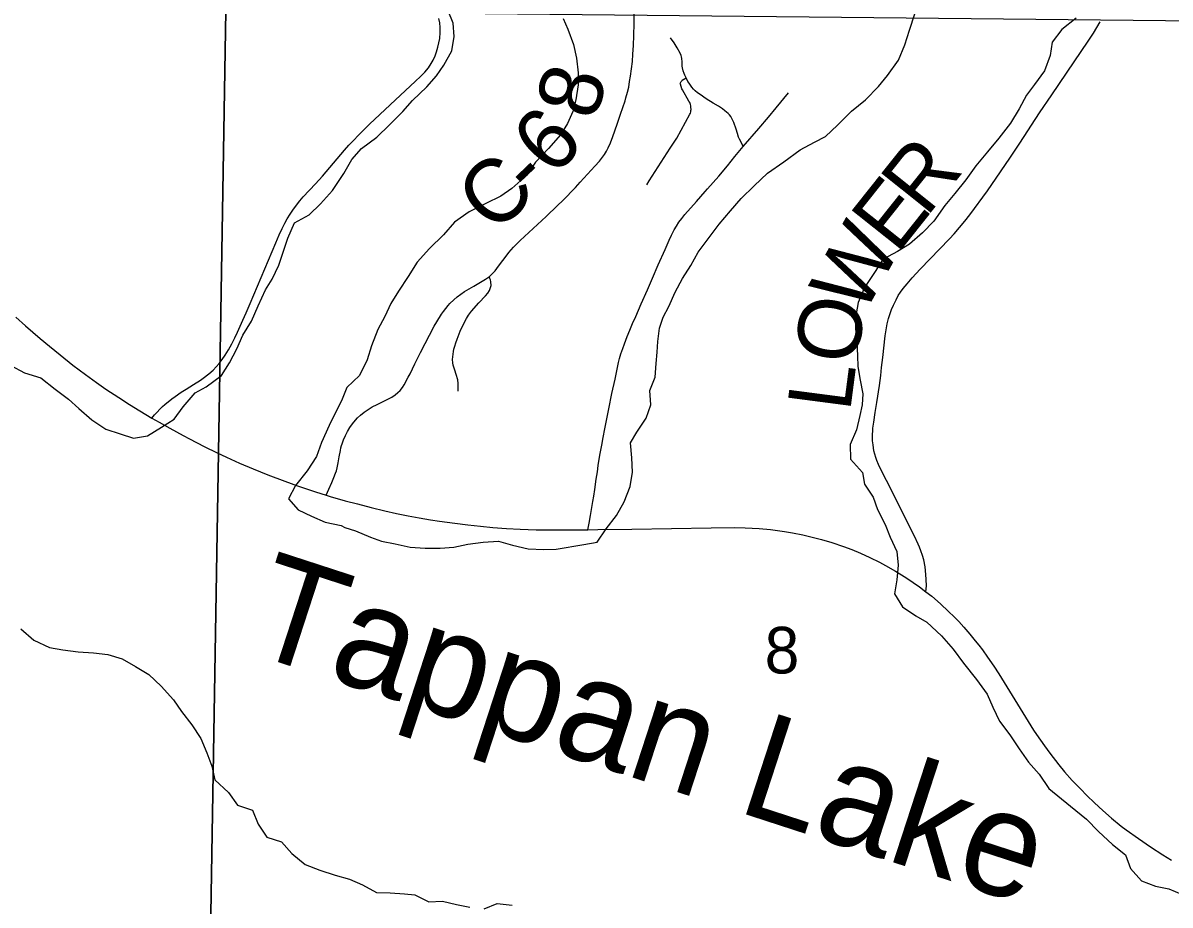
# Model space of a CAD drawing. Extents: x 0 to 34, y 0 to 22.
# Drawn here: x 22.057 to 23.087, y 15.835 to 16.628 of the extents above; entities that cross this region are included whole.
import ezdxf

# ---------------------------------------------------------------- set-up
doc = ezdxf.new("R2010")
doc.units = 0
for name, color, linetype in [('GM_X_Corporation', 7, 'Continuous'), ('GM_X_County_Road', 7, 'Continuous'), ('GM_X_County_Road_Text', 7, 'Continuous'), ('GM_X_Major_Lake', 7, 'Continuous'), ('GM_X_Major_Lake_Text', 7, 'Continuous'), ('GM_X_Section_Text', 7, 'Continuous'), ('GM_X_State_Route', 7, 'Continuous'), ('GM_X_Township_Road', 7, 'Continuous'), ('GM_X_US_Route', 7, 'Continuous')]:
    doc.layers.add(name, color=color, linetype=linetype)

msp = doc.modelspace()

# ---------------------------------------------------------------- linework, layer by layer
at = {"layer": 'GM_X_Corporation'}
for points in [[(21.2309, 16.6512), (22.2392, 16.6385), (22.2224, 15.6282), (21.2159, 15.6439)], [(22.2392, 16.6385), (23.2579, 16.628), (23.2418, 15.623), (22.2224, 15.6282)]]:
    msp.add_lwpolyline(points, close=True, dxfattribs=at)
at = {"layer": 'GM_X_County_Road'}
for points in [[(22.3293, 16.203), (22.3319, 16.2086), (22.3346, 16.2146), (22.3364, 16.2189), (22.3379, 16.223), (22.3386, 16.2249), (22.3393, 16.2278), (22.3401, 16.2323), (22.3412, 16.2376), (22.3422, 16.2432), (22.3427, 16.2456), (22.3432, 16.2477), (22.3437, 16.2494), (22.3451, 16.2529), (22.3468, 16.2566), (22.3487, 16.2604), (22.3508, 16.2638), (22.3531, 16.2672), (22.3557, 16.2705), (22.3575, 16.2725), (22.3604, 16.2751), (22.3636, 16.2777), (22.3671, 16.2801), (22.3708, 16.2824), (22.3753, 16.2847), (22.3831, 16.2884), (22.3859, 16.29), (22.3883, 16.2913), (22.3914, 16.2934), (22.3938, 16.2954), (22.3959, 16.2973), (22.398, 16.2998), (22.3996, 16.3024), (22.4032, 16.3092), (22.4048, 16.3123), (22.409, 16.3213), (22.4141, 16.3314), (22.4265, 16.355), (22.4287, 16.3589), (22.433, 16.3657), (22.4347, 16.3683), (22.4389, 16.3736), (22.4406, 16.3754), (22.444, 16.3787), (22.4471, 16.3815), (22.4503, 16.3839), (22.4537, 16.3862), (22.462, 16.3908), (22.4665, 16.3935), (22.4726, 16.3971), (22.4744, 16.3983), (22.4757, 16.3993), (22.4771, 16.4005), (22.4786, 16.4019), (22.4811, 16.4047), (22.4843, 16.4089), (22.4919, 16.4191), (22.4935, 16.4212), (22.4977, 16.426), (22.5036, 16.432), (22.5075, 16.4355), (22.527, 16.4536), (22.5371, 16.4633), (22.5419, 16.468), (22.5534, 16.4797), (22.5577, 16.4843), (22.5709, 16.4988), (22.5749, 16.5034), (22.5775, 16.5068), (22.5793, 16.5093), (22.5813, 16.5124), (22.5828, 16.5152), (22.5847, 16.5199), (22.5868, 16.5253), (22.5887, 16.5304), (22.5912, 16.5374), (22.5939, 16.5454), (22.5979, 16.5574), (22.5987, 16.5603), (22.6002, 16.5652), (22.6012, 16.5697), (22.602, 16.5749), (22.6028, 16.5798), (22.6036, 16.5863), (22.6045, 16.5929), (22.6049, 16.5995), (22.6055, 16.6073), (22.6058, 16.6163), (22.6062, 16.627), (22.6062, 16.6393)], [(22.8682, 16.1164), (22.8686, 16.1217), (22.8685, 16.1272), (22.8682, 16.1319), (22.8674, 16.1387), (22.8663, 16.145), (22.8651, 16.1489), (22.8636, 16.1531), (22.8624, 16.1565), (22.8611, 16.1592), (22.8578, 16.1663), (22.8538, 16.1743), (22.845, 16.1921), (22.8329, 16.2164), (22.8278, 16.2262), (22.8257, 16.2308), (22.8242, 16.2344), (22.8232, 16.2369), (22.8222, 16.24), (22.8215, 16.2431), (22.821, 16.2456), (22.8207, 16.2484), (22.8203, 16.2519), (22.8202, 16.2554), (22.8204, 16.2632), (22.8213, 16.2688), (22.8226, 16.2773), (22.8242, 16.2863), (22.8265, 16.3016), (22.8276, 16.3107), (22.8283, 16.3178), (22.8294, 16.3268), (22.8316, 16.3462), (22.8324, 16.3518), (22.8334, 16.3571), (22.8345, 16.3618), (22.8357, 16.3656), (22.8374, 16.37), (22.839, 16.3738), (22.8413, 16.3787), (22.8433, 16.3825), (22.8453, 16.3857), (22.8477, 16.389), (22.8512, 16.3931), (22.8558, 16.3984), (22.8631, 16.4062), (22.8894, 16.4334), (22.8936, 16.438), (22.9031, 16.4493), (22.9076, 16.455), (22.9235, 16.4766), (22.9275, 16.4822), (22.9437, 16.5061), (22.9525, 16.5194), (22.9702, 16.5466), (22.9812, 16.5628), (23.0013, 16.5924), (23.014, 16.611), (23.0187, 16.6183), (23.0247, 16.6284)]]:
    msp.add_lwpolyline(points, dxfattribs=at)
at = {"layer": 'GM_X_Major_Lake'}
for points in [[(22.3428, 16.1759), (22.3463, 16.174), (22.3558, 16.1711), (22.3691, 16.1655), (22.379, 16.1618), (22.3915, 16.1593), (22.4048, 16.1564), (22.4184, 16.1554), (22.4317, 16.1555), (22.4442, 16.1564), (22.4566, 16.1592), (22.4703, 16.1609), (22.4843, 16.1618), (22.4968, 16.1581), (22.5109, 16.1548), (22.5249, 16.1542), (22.5359, 16.1547), (22.5608, 16.1587), (22.5729, 16.1608), (22.5808, 16.173), (22.5901, 16.1848), (22.5972, 16.1971), (22.6024, 16.2108), (22.6046, 16.2237), (22.6041, 16.2366), (22.6028, 16.2502), (22.6084, 16.2598), (22.617, 16.2724), (22.621, 16.2842), (22.6202, 16.2971), (22.625, 16.3093), (22.626, 16.3214), (22.6267, 16.3317), (22.6273, 16.3411), (22.6287, 16.3533), (22.6321, 16.3632), (22.6373, 16.3727), (22.6428, 16.3857), (22.6495, 16.3979), (22.657, 16.4094), (22.6637, 16.4216), (22.6734, 16.4346), (22.6824, 16.4468), (22.6925, 16.4586), (22.7023, 16.4697), (22.7139, 16.4812), (22.7259, 16.4924), (22.7406, 16.5028), (22.7553, 16.5135), (22.7681, 16.5205), (22.7779, 16.5255), (22.7888, 16.5355), (22.8012, 16.5481), (22.8139, 16.5585), (22.8256, 16.5704), (22.8338, 16.5803), (22.8435, 16.5941), (22.8491, 16.6078), (22.8535, 16.6211), (22.8583, 16.6356)], [(22.3526, 16.5049), (22.3612, 16.5148), (22.3748, 16.5248), (22.3864, 16.536), (22.3984, 16.5478), (22.407, 16.5578), (22.4198, 16.5701), (22.4284, 16.58), (22.4352, 16.5896), (22.4422, 16.6025), (22.4444, 16.6154), (22.4435, 16.6272), (22.4389, 16.6385)], [(22.5424, 16.6316), (22.5466, 16.6218), (22.5517, 16.6082), (22.5544, 16.5957), (22.5557, 16.5828), (22.5558, 16.5718), (22.5537, 16.5585), (22.5511, 16.5479), (22.5463, 16.5372), (22.5399, 16.5269), (22.5291, 16.5146), (22.5174, 16.5024), (22.5096, 16.4906), (22.4961, 16.4787), (22.4863, 16.4717), (22.4727, 16.4651), (22.458, 16.4578), (22.4448, 16.4486)], [(23.0031, 16.6317), (22.9903, 16.6217), (22.9817, 16.6103), (22.9799, 16.5981), (22.9747, 16.5844), (22.9657, 16.5722), (22.9586, 16.5626), (22.9519, 16.5504), (22.9441, 16.5374), (22.9336, 16.5241), (22.9235, 16.5118), (22.913, 16.4992), (22.904, 16.4866), (22.8943, 16.4743), (22.8853, 16.4633), (22.8752, 16.4495), (22.8651, 16.4388), (22.8534, 16.4288), (22.8425, 16.4222), (22.8297, 16.4153), (22.8215, 16.4023), (22.8129, 16.3897), (22.8073, 16.3764), (22.8048, 16.3627), (22.8049, 16.3528), (22.8062, 16.3407), (22.8067, 16.3282), (22.8071, 16.3187), (22.8091, 16.3066), (22.8115, 16.2941), (22.8109, 16.2842), (22.8087, 16.2747), (22.8058, 16.2618), (22.8002, 16.2488), (22.8003, 16.2355), (22.8111, 16.2235), (22.813, 16.2129), (22.8207, 16.2012), (22.8246, 16.1902), (22.8316, 16.1767), (22.8362, 16.1653), (22.842, 16.1525), (22.8433, 16.1403), (22.8419, 16.1271), (22.8401, 16.1145), (22.847, 16.1028), (22.8592, 16.0946), (22.8691, 16.089), (22.8821, 16.0766), (22.8928, 16.0646), (22.902, 16.0521), (22.9135, 16.0375), (22.9231, 16.0243), (22.9282, 16.0126), (22.9344, 16.0001), (22.9436, 15.9877), (22.952, 15.9752), (22.9604, 15.9632), (22.97, 15.9523), (22.9785, 15.9394), (22.9899, 15.9301), (23.0029, 15.9196), (23.0124, 15.9121), (23.0231, 15.9008), (23.0358, 15.8892), (23.0476, 15.8798), (23.0519, 15.8677), (23.0618, 15.8564), (23.0744, 15.8516), (23.0865, 15.8494), (23.0979, 15.8446)], [(22.046, 16.3197), (22.0585, 16.313), (22.073, 16.3086), (22.0859, 16.2985), (22.0978, 16.2895), (22.1073, 16.2809), (22.1188, 16.2707), (22.1314, 16.2625), (22.1443, 16.2581), (22.1564, 16.2544), (22.1689, 16.2565), (22.1814, 16.2642), (22.193, 16.2715), (22.2009, 16.2826), (22.2118, 16.2952), (22.2216, 16.3006), (22.2355, 16.3106), (22.2426, 16.3221), (22.2493, 16.3347), (22.2545, 16.3469), (22.2623, 16.3595), (22.2682, 16.3732), (22.2749, 16.3877), (22.2809, 16.3972), (22.2868, 16.4098), (22.2949, 16.4341), (22.3009, 16.4479), (22.3141, 16.4552), (22.3242, 16.4648), (22.3351, 16.477), (22.3452, 16.4923), (22.3526, 16.5049)], [(22.4448, 16.4486), (22.4347, 16.4371), (22.4223, 16.4248), (22.4111, 16.4126), (22.4032, 16.3996), (22.3943, 16.3866), (22.3876, 16.3755), (22.382, 16.3637), (22.3757, 16.3519), (22.3701, 16.3374), (22.3661, 16.3248), (22.3594, 16.3107), (22.3481, 16.3), (22.3437, 16.2893), (22.3321, 16.2657), (22.3251, 16.2504), (22.3207, 16.2379), (22.3124, 16.2249), (22.302, 16.2119), (22.2956, 16.1997), (22.3044, 16.1899), (22.3162, 16.1843), (22.3284, 16.1788), (22.3428, 16.1759)], [(22.055, 16.083), (22.0668, 16.0729), (22.0809, 16.0662), (22.093, 16.0641), (22.1067, 16.0623), (22.1204, 16.0613), (22.1332, 16.0599), (22.1462, 16.0559), (22.158, 16.0492), (22.1702, 16.0421), (22.1812, 16.0316), (22.1923, 16.0192), (22.1996, 16.0086), (22.2088, 15.9966), (22.2169, 15.9845), (22.2223, 15.9717), (22.2266, 15.9595), (22.2294, 15.9474), (22.2416, 15.9358), (22.2497, 15.9245), (22.2633, 15.9201), (22.2684, 15.9076), (22.2761, 15.8959), (22.2894, 15.8915), (22.2986, 15.881), (22.3104, 15.8712), (22.3237, 15.866), (22.3374, 15.8616), (22.3503, 15.8579), (22.3621, 15.8528), (22.3747, 15.846), (22.3868, 15.8458), (22.3997, 15.8448), (22.4091, 15.8441), (22.4217, 15.8378), (22.4338, 15.8383), (22.4464, 15.8354), (22.4585, 15.8328)], [(22.4714, 15.8315), (22.4831, 15.8361), (22.4964, 15.8347)]]:
    msp.add_lwpolyline(points, dxfattribs=at)
at = {"layer": 'GM_X_State_Route'}
msp.add_lwpolyline([(22.1729, 16.2724), (22.1753, 16.2753), (22.1825, 16.2829), (22.1845, 16.2847), (22.1907, 16.2897), (22.1937, 16.2918), (22.1993, 16.2957), (22.2036, 16.2985), (22.2103, 16.3025), (22.2164, 16.3065), (22.2188, 16.3082), (22.2241, 16.3123), (22.2279, 16.3156), (22.2307, 16.3185), (22.2333, 16.3214), (22.236, 16.325), (22.2386, 16.3288), (22.2416, 16.3336), (22.2448, 16.3392), (22.2473, 16.3444), (22.2497, 16.3495), (22.2546, 16.3605), (22.2576, 16.3671), (22.261, 16.3753), (22.2842, 16.43), (22.2872, 16.437), (22.29, 16.4429), (22.2923, 16.4476), (22.2943, 16.4514), (22.297, 16.4557), (22.3, 16.4601), (22.3059, 16.4676), (22.3088, 16.4711), (22.3199, 16.483), (22.3262, 16.4898), (22.3459, 16.5133), (22.3499, 16.5178), (22.3626, 16.5308), (22.3684, 16.5365), (22.3962, 16.5625), (22.4094, 16.5748), (22.4145, 16.5796), (22.418, 16.5832), (22.4212, 16.5872), (22.4237, 16.591), (22.4254, 16.5941), (22.4272, 16.5978), (22.4286, 16.6015), (22.4298, 16.6056), (22.4307, 16.6096), (22.4314, 16.6135), (22.4319, 16.6188), (22.4318, 16.6234), (22.4314, 16.6275), (22.4307, 16.6314)], dxfattribs=at)
at = {"layer": 'GM_X_Township_Road'}
for points in [[(22.7039, 16.5166), (22.7021, 16.5203), (22.7007, 16.5231), (22.6999, 16.5249), (22.6988, 16.5281), (22.6976, 16.5319), (22.6955, 16.538), (22.6948, 16.5398), (22.6937, 16.5417), (22.6928, 16.5433), (22.6917, 16.5448), (22.6906, 16.546), (22.6891, 16.5474), (22.6876, 16.5486), (22.6853, 16.5503), (22.6818, 16.5526), (22.6772, 16.5554), (22.6709, 16.5594), (22.6653, 16.5631), (22.6631, 16.5647), (22.6609, 16.5666), (22.6594, 16.5681), (22.6578, 16.5698), (22.6566, 16.5715), (22.6554, 16.5733), (22.6544, 16.575), (22.6527, 16.5781), (22.6515, 16.5805), (22.651, 16.582), (22.6501, 16.5846), (22.6495, 16.5871), (22.6493, 16.5886), (22.6491, 16.5924), (22.6488, 16.5956), (22.6486, 16.5969), (22.6482, 16.5983), (22.6474, 16.6002), (22.6448, 16.605), (22.642, 16.6095), (22.6388, 16.6142)], [(22.6176, 16.4821), (22.6196, 16.4855), (22.6385, 16.5151), (22.6432, 16.5222), (22.6444, 16.524), (22.6562, 16.5456), (22.6566, 16.5465), (22.657, 16.5476), (22.6571, 16.5487), (22.6572, 16.5498), (22.6571, 16.5519), (22.6569, 16.553), (22.6567, 16.5541), (22.6565, 16.555), (22.656, 16.5561), (22.6553, 16.5572), (22.6494, 16.5673), (22.6489, 16.5682), (22.6476, 16.5724), (22.6475, 16.5731), (22.6477, 16.5737), (22.6482, 16.5748), (22.6489, 16.5755), (22.6493, 16.576), (22.6527, 16.5781)], [(22.7039, 16.5166), (22.718, 16.5326), (22.7268, 16.5429), (22.7338, 16.5511), (22.7447, 16.5647)], [(22.6719, 16.4784), (22.682, 16.4898), (22.6899, 16.4992), (22.6966, 16.5074), (22.7039, 16.5166)], [(22.5646, 16.1721), (22.5657, 16.1781), (22.567, 16.1849), (22.5691, 16.1974), (22.5698, 16.2022), (22.5707, 16.2082), (22.5721, 16.2176), (22.5731, 16.2241), (22.5739, 16.2299), (22.5753, 16.2391), (22.5769, 16.2481), (22.5782, 16.255), (22.5797, 16.2627), (22.5815, 16.2718), (22.5832, 16.2806), (22.586, 16.2944), (22.5889, 16.3075), (22.5921, 16.3224), (22.5929, 16.3259), (22.5942, 16.3302), (22.5958, 16.3349), (22.5973, 16.3392), (22.5999, 16.3457), (22.6022, 16.3513), (22.6047, 16.3573), (22.6076, 16.3637), (22.6125, 16.3751), (22.618, 16.3876), (22.6226, 16.3982), (22.6278, 16.41), (22.6338, 16.4238), (22.6357, 16.4281), (22.6375, 16.4322), (22.6397, 16.4369), (22.6421, 16.4416), (22.644, 16.4449), (22.6463, 16.4484), (22.6488, 16.4518), (22.6517, 16.4555), (22.6621, 16.4671), (22.6699, 16.4761), (22.6719, 16.4784)], [(22.4479, 16.2966), (22.4481, 16.3003), (22.448, 16.3035), (22.4476, 16.3067), (22.4462, 16.3116), (22.445, 16.3156), (22.4436, 16.3199), (22.4432, 16.3221), (22.443, 16.3251), (22.4431, 16.3273), (22.4437, 16.3321), (22.4442, 16.3343), (22.4449, 16.3371), (22.4458, 16.3401), (22.447, 16.3434), (22.4499, 16.3504), (22.4536, 16.3586), (22.4554, 16.362), (22.4573, 16.3649), (22.46, 16.3684), (22.4667, 16.3759), (22.4725, 16.3824), (22.4747, 16.3848), (22.4761, 16.3871), (22.477, 16.3897), (22.4775, 16.3916), (22.4772, 16.3949), (22.4769, 16.3965), (22.4763, 16.3979), (22.4757, 16.3993)]]:
    msp.add_lwpolyline(points, dxfattribs=at)
at = {"layer": 'GM_X_US_Route'}
for points in [[(22.0505, 16.3632), (22.0593, 16.3552), (22.0725, 16.344), (22.0808, 16.337), (22.0905, 16.3291), (22.1019, 16.3199), (22.1131, 16.3115), (22.123, 16.3044), (22.1315, 16.2985), (22.1431, 16.2909), (22.1527, 16.2847), (22.162, 16.279), (22.1729, 16.2724)], [(22.1729, 16.2724), (22.1795, 16.2686), (22.1891, 16.2633), (22.201, 16.2566), (22.2067, 16.2537), (22.2198, 16.2469), (22.2314, 16.2412), (22.2399, 16.2373), (22.2515, 16.2319), (22.2637, 16.2268), (22.277, 16.2214), (22.2924, 16.2156), (22.3036, 16.2115), (22.3198, 16.2061), (22.3293, 16.203), (22.333, 16.2019), (22.3465, 16.1981), (22.3576, 16.1952), (22.3697, 16.192), (22.382, 16.1891), (22.3927, 16.1867), (22.403, 16.1847), (22.4131, 16.1829), (22.423, 16.1811), (22.4311, 16.1799), (22.4451, 16.178), (22.4568, 16.1764), (22.468, 16.1752), (22.479, 16.1742), (22.4914, 16.1733), (22.5036, 16.1726), (22.5182, 16.172), (22.5307, 16.1719), (22.5428, 16.172), (22.5646, 16.1721), (22.5734, 16.1722), (22.6041, 16.1727), (22.6753, 16.1739), (22.6961, 16.1741), (22.7058, 16.1738), (22.7183, 16.1732), (22.7285, 16.1722), (22.7411, 16.1705), (22.7483, 16.1694), (22.7576, 16.1675), (22.7661, 16.1655), (22.7744, 16.1634), (22.7837, 16.1607), (22.794, 16.1571), (22.8017, 16.1542), (22.8094, 16.1509), (22.8179, 16.147), (22.8264, 16.1428), (22.832, 16.1399), (22.841, 16.1347), (22.8501, 16.129), (22.8568, 16.1245), (22.8623, 16.1207), (22.8682, 16.1164), (22.8735, 16.1123), (22.8814, 16.1055), (22.8885, 16.0987), (22.8936, 16.0937), (22.8977, 16.0895), (22.9023, 16.0844), (22.9076, 16.0782), (22.9125, 16.0722), (22.9158, 16.0682), (22.9191, 16.064), (22.9236, 16.0575), (22.9293, 16.0495), (22.9338, 16.0425), (22.9649, 15.9918), (22.9674, 15.988), (22.9747, 15.9778), (22.9796, 15.9713), (22.9876, 15.9607), (22.9927, 15.9546), (22.9997, 15.9468), (23.0069, 15.9391), (23.0128, 15.9331), (23.0197, 15.9266), (23.0272, 15.9198), (23.0349, 15.9129), (23.0437, 15.9058), (23.0481, 15.9024), (23.0591, 15.8945), (23.0699, 15.887), (23.081, 15.8799), (23.0888, 15.8751)]]:
    msp.add_lwpolyline(points, dxfattribs=at)

# ---------------------------------------------------------------- texts
at = {"layer": 'GM_X_County_Road_Text'}
for s, rotation, p in [('8', 74.4217, (22.5712, 16.5386)), ('6', 48.0795, (22.5344, 16.488)), ('R', 51.3774, (22.8686, 16.4521)), ('C', 43.6878, (22.4809, 16.4366)), ('-', 43.727, (22.5144, 16.4686)), ('E', 51.5022, (22.8422, 16.4188)), ('W', 60.9559, (22.8116, 16.3633)), ('O', 80.9132, (22.8054, 16.3189)), ('L', 82.5608, (22.8, 16.2772))]:
    msp.add_text(s, height=0.0568, rotation=rotation, dxfattribs=at).set_placement(p)
at = {"layer": 'GM_X_Major_Lake_Text'}
msp.add_text('Tappan Lake', height=0.09469, rotation=341.9624, dxfattribs=at).set_placement((22.2549, 16.0633))
at = {"layer": 'GM_X_Section_Text'}
msp.add_text('8', height=0.0419, rotation=0, dxfattribs=at).set_placement((22.7233, 16.0429))

doc.saveas('drawing.dxf')
